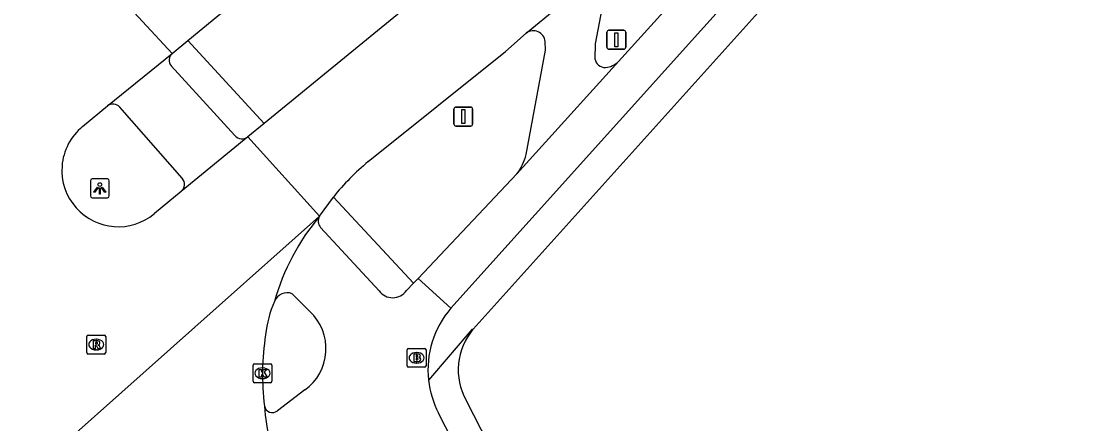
# Model space of a CAD drawing. Extents: x 156141 to 158132, y 385651 to 388399.
# Drawn here: x 157195.4 to 157252.3, y 386418.8 to 386440.1 of the extents above; entities that cross this region are included whole.
import ezdxf

# ---------------------------------------------------------------- set-up
doc = ezdxf.new("R2010")
doc.units = 0
for name, color, linetype in [('IMGEO_Brandkraan', 7, 'Continuous'), ('IMGEO_Fietspad_gesloten', 7, 'Continuous'), ('IMGEO_Fietspad_open', 7, 'Continuous'), ('IMGEO_Kolk', 7, 'Continuous'), ('IMGEO_Lichtpunt', 7, 'Continuous'), ('IMGEO_Rijbaan_lokaal_gesloten', 7, 'Continuous'), ('IMGEO_Rioolput', 7, 'Continuous'), ('IMGEO_Verkeersbordpaal', 7, 'Continuous'), ('IMGEO_Voetpad_open', 7, 'Continuous')]:
    doc.layers.add(name, color=color, linetype=linetype)

msp = doc.modelspace()

# ---------------------------------------------------------------- linework, layer by layer
at = {"layer": 'IMGEO_Brandkraan'}
for p, q in [((157215.87, 386422.751), (157216.722, 386422.751)), ((157215.795, 386421.825), (157215.795, 386422.677)), ((157216.283, 386422.531), (157216.308, 386422.531)), ((157216.796, 386422.677), (157216.796, 386421.825)), ((157216.722, 386421.751), (157215.87, 386421.751)), ((157216.306, 386421.971), (157216.281, 386421.971))]:
    msp.add_line(p, q, dxfattribs=at)
for points in [[(157215.87, 386422.751), (157216.722, 386422.751)], [(157215.795, 386421.825), (157215.795, 386422.677)], [(157216.143, 386422.451), (157216.143, 386422.051), (157216.356, 386422.051)], [(157216.374, 386422.451), (157216.143, 386422.451)], [(157216.322, 386422.37), (157216.268, 386422.37), (157216.268, 386422.294)], [(157216.268, 386422.294), (157216.321, 386422.294)], [(157216.33, 386422.218), (157216.268, 386422.218), (157216.268, 386422.137)], [(157216.268, 386422.137), (157216.33, 386422.137)], [(157216.796, 386422.677), (157216.796, 386421.825)], [(157216.722, 386421.751), (157215.87, 386421.751)]]:
    msp.add_lwpolyline(points, dxfattribs=at)
for centre, radius, start, end in [((157215.872, 386422.675), 0.0765, 91.552, 178.448), ((157215.872, 386422.675), 0.0765, 91.552, 178.448), ((157216.72, 386422.675), 0.0765, 1.552, 88.448), ((157216.72, 386422.675), 0.0765, 1.552, 88.448), ((157216.323, 386422.332), 0.0379, 267.8285, 90.9355), ((157216.331, 386422.177), 0.0404, 269.8759, 90.5077), ((157216.378, 386422.306), 0.145, 59.4692, 91.5367), ((157216.403, 386422.353), 0.0922, 285.5137, 58.1501), ((157216.408, 386422.161), 0.105, 301.3115, 78.989), ((157215.872, 386421.827), 0.0765, 181.552, 268.448), ((157215.872, 386421.827), 0.0765, 181.552, 268.448), ((157216.362, 386422.302), 0.251, 268.6676, 293.5347), ((157216.72, 386421.827), 0.0765, 271.552, 358.448), ((157216.72, 386421.827), 0.0765, 271.552, 358.448)]:
    msp.add_arc(centre, radius, start, end, dxfattribs=at)
for centre, major_axis, ratio, start_param, end_param in [((157216.282, 386422.251), (-0.387, 0.002), 0.722429, 4.712389, 7.853982), ((157216.307, 386422.251), (-0.39, 0.002), 0.717154, 1.570796, 4.712389)]:
    msp.add_ellipse(centre, major_axis=major_axis, ratio=ratio, start_param=start_param, end_param=end_param, dxfattribs=at)
at = {"layer": 'IMGEO_Fietspad_gesloten'}
for points in [[(157234.331, 386446.076), (157226.974, 386437.945)], [(157235.961, 386444.744), (157218.105, 386424.875)], [(157226.974, 386437.945), (157221.6, 386431.989)], [(157221.6, 386431.989), (157216.385, 386426.46)], [(157218.105, 386424.875), (157216.385, 386426.46)]]:
    msp.add_lwpolyline(points, dxfattribs=at)
at = {"layer": 'IMGEO_Fietspad_open'}
for points in [[(157206.683, 386434.017), (157203.31, 386437.708)], [(157203.886, 386431.756), (157200.587, 386435.526)], [(157214.308, 386425.8), (157211.215, 386429.159)], [(157216.136, 386426.204), (157215.757, 386425.815)], [(157216.385, 386426.46), (157216.136, 386426.204)], [(157209.714, 386425.645), (157210.652, 386424.707)], [(157210.382, 386420.548), (157208.929, 386419.445)], [(157218.58, 386417.119), (157217.456, 386419.328)]]:
    msp.add_lwpolyline(points, dxfattribs=at)
for centre, radius, start, end in [((157203.649, 386438.015), 0.457, 129.3467, 222.1613), ((157200.221, 386435.186), 0.5, 42.8912, 125.4455), ((157207.055, 386434.326), 0.483, 219.6961, 308.4102), ((157203.524, 386431.429), 0.488, 309.8747, 42.1397), ((157211.579, 386429.488), 0.491, 147.9256, 222.148), ((157209.447, 386424.965), 0.731, 68.5419, 158.38), ((157215.027, 386426.326), 0.891, 216.1738, 325.0124), ((157208.803, 386422.739), 2.7, 305.7751, 46.7961), ((157221.881, 386421.622), 4.984, 139.2601, 186.3631), ((157221.898, 386421.625), 5.001, 186.3754, 207.3487), ((157208.663, 386419.781), 0.429, 191.0376, 308.3814)]:
    msp.add_arc(centre, radius, start, end, dxfattribs=at)
at = {"layer": 'IMGEO_Kolk'}
for p, q in [((157207.639, 386421.008), (157207.639, 386421.86)), ((157207.714, 386421.934), (157208.566, 386421.934)), ((157208.127, 386421.714), (157208.152, 386421.714)), ((157208.64, 386421.86), (157208.64, 386421.008)), ((157208.15, 386421.154), (157208.125, 386421.154)), ((157208.566, 386420.934), (157207.714, 386420.934))]:
    msp.add_line(p, q, dxfattribs=at)
for points in [[(157207.639, 386421.008), (157207.639, 386421.86)], [(157207.714, 386421.934), (157208.566, 386421.934)], [(157207.96, 386421.634), (157208.083, 386421.634), (157208.083, 386421.483), (157208.213, 386421.634), (157208.377, 386421.634), (157208.231, 386421.483), (157208.384, 386421.234), (157208.232, 386421.234), (157208.147, 386421.398), (157208.083, 386421.331), (157208.083, 386421.234), (157207.96, 386421.234), (157207.96, 386421.634)], [(157208.64, 386421.86), (157208.64, 386421.008)], [(157208.566, 386420.934), (157207.714, 386420.934)]]:
    msp.add_lwpolyline(points, dxfattribs=at)
for centre, start, end in [((157207.716, 386421.858), 91.552, 178.448), ((157207.716, 386421.858), 91.552, 178.448), ((157208.564, 386421.858), 1.552, 88.448), ((157208.564, 386421.858), 1.552, 88.448), ((157207.716, 386421.01), 181.552, 268.448), ((157207.716, 386421.01), 181.552, 268.448), ((157208.564, 386421.01), 271.552, 358.448), ((157208.564, 386421.01), 271.552, 358.448)]:
    msp.add_arc(centre, 0.0765, start, end, dxfattribs=at)
for centre, major_axis, ratio, start_param, end_param in [((157208.126, 386421.434), (-0.387, 0.002), 0.722429, 4.712389, 7.853982), ((157208.151, 386421.434), (-0.39, 0.002), 0.717154, 1.570796, 4.712389)]:
    msp.add_ellipse(centre, major_axis=major_axis, ratio=ratio, start_param=start_param, end_param=end_param, dxfattribs=at)
at = {"layer": 'IMGEO_Lichtpunt'}
for p, q in [((157199.029, 386431.628), (157199.029, 386430.821)), ((157199.029, 386431.628), (157199.029, 386430.821)), ((157199.931, 386431.723), (157199.123, 386431.723)), ((157199.931, 386431.723), (157199.123, 386431.723)), ((157200.025, 386430.821), (157200.025, 386431.628)), ((157200.025, 386430.821), (157200.025, 386431.628)), ((157199.123, 386430.727), (157199.931, 386430.727)), ((157199.123, 386430.727), (157199.931, 386430.727))]:
    msp.add_line(p, q, dxfattribs=at)
for points in [[(157199.403, 386431.292), (157199.442, 386431.264), (157199.254, 386431.002), (157199.216, 386431.029), (157199.403, 386431.292)], [(157199.505, 386431.244), (157199.552, 386431.244), (157199.552, 386430.922), (157199.505, 386430.922), (157199.505, 386431.244)], [(157199.615, 386431.264), (157199.653, 386431.291), (157199.84, 386431.029), (157199.801, 386431.001), (157199.615, 386431.264)]]:
    msp.add_lwpolyline(points, dxfattribs=at)
msp.add_circle((157199.528, 386431.426), 0.0994, dxfattribs=at)
for centre, start, end in [((157199.123, 386431.628), 90, 180), ((157199.123, 386431.628), 90, 180), ((157199.931, 386431.628), 0, 90), ((157199.931, 386431.628), 0, 90), ((157199.123, 386430.821), 180, 270), ((157199.123, 386430.821), 180, 270), ((157199.931, 386430.821), 270, 0), ((157199.931, 386430.821), 270, 360)]:
    msp.add_arc(centre, 0.0946, start, end, dxfattribs=at)
at = {"layer": 'IMGEO_Rijbaan_lokaal_gesloten'}
for points in [[(157204.194, 386439.055), (157206.577, 386441.019), (157243.651, 386471.523), (157278.267, 386500), (157280.036, 386501.455), (157281.172, 386502.46), (157282.268, 386503.453), (157295.124, 386516.068), (157296.237, 386517.167), (157297.333, 386518.166), (157300.316, 386520.754)], [(157221.285, 386445.357), (157210.644, 386436.639), (157208.222, 386434.667)], [(157203.359, 386438.368), (157198.65, 386443.469)], [(157222.1, 386439.446), (157227.12, 386443.591)], [(157213.731, 386432.639), (157220.996, 386438.469), (157222.1, 386439.446)], [(157203.359, 386438.368), (157204.194, 386439.055)], [(157199.931, 386435.593), (157203.359, 386438.368)], [(157198.617, 386434.493), (157199.931, 386435.593)], [(157208.222, 386434.667), (157207.355, 386433.947)], [(157207.355, 386433.947), (157203.837, 386431.054)], [(157211.163, 386429.749), (157207.355, 386433.947)], [(157203.837, 386431.054), (157202.415, 386429.885)], [(157211.163, 386429.749), (157211.89, 386430.761)], [(157195.384, 386415.709), (157211.163, 386429.749)]]:
    msp.add_lwpolyline(points, dxfattribs=at)
for centre, radius, start, end in [((157200.504, 386432.18), 2.985, 129.2127, 221.9472), ((157221.74, 386422.947), 12.573, 129.5668, 141.5733), ((157200.505, 386432.179), 2.985, 221.9187, 309.7741), ((157220.495, 386421.904), 12.191, 139.9456, 164.1468), ((157214.6, 386422.758), 6.336, 157.0009, 173.5056), ((157221.813, 386421.365), 13.673, 171.1212, 186.9974), ((157221.803, 386420.754), 13.602, 184.4483, 200.6869)]:
    msp.add_arc(centre, radius, start, end, dxfattribs=at)
at = {"layer": 'IMGEO_Rioolput'}
for p, q in [((157198.841, 386422.526), (157198.841, 386423.378)), ((157198.916, 386423.452), (157199.768, 386423.452)), ((157199.842, 386423.378), (157199.842, 386422.526)), ((157199.329, 386423.232), (157199.354, 386423.232)), ((157199.768, 386422.452), (157198.916, 386422.452)), ((157199.352, 386422.672), (157199.327, 386422.672))]:
    msp.add_line(p, q, dxfattribs=at)
for points in [[(157198.841, 386422.526), (157198.841, 386423.378)], [(157198.916, 386423.452), (157199.768, 386423.452)], [(157199.842, 386423.378), (157199.842, 386422.526)], [(157199.43, 386423.15), (157199.178, 386423.152), (157199.178, 386422.752)], [(157199.178, 386422.752), (157199.302, 386422.752), (157199.302, 386422.914), (157199.313, 386422.914)], [(157199.356, 386423.071), (157199.302, 386423.071), (157199.302, 386422.99)], [(157199.302, 386422.99), (157199.354, 386422.99)], [(157199.36, 386422.885), (157199.431, 386422.752), (157199.571, 386422.752), (157199.506, 386422.878)], [(157199.768, 386422.452), (157198.916, 386422.452)]]:
    msp.add_lwpolyline(points, dxfattribs=at)
for centre, radius, start, end in [((157198.918, 386423.376), 0.0765, 91.552, 178.448), ((157198.918, 386423.376), 0.0765, 91.552, 178.448), ((157199.766, 386423.376), 0.0765, 1.552, 88.448), ((157199.766, 386423.376), 0.0765, 1.552, 88.448), ((157199.312, 386422.861), 0.0533, 26.0293, 88.6989), ((157199.338, 386423.179), 0.19, 274.7715, 282.9687), ((157199.362, 386422.975), 0.0964, 77.0061, 93.1865), ((157199.376, 386423.032), 0.0378, 276.6634, 79.6772), ((157199.429, 386423.04), 0.109, 350.3612, 89.416), ((157199.427, 386423.04), 0.112, 277.5842, 350.9817), ((157199.411, 386422.825), 0.108, 29.5134, 73.7905), ((157198.918, 386422.528), 0.0765, 181.552, 268.448), ((157198.918, 386422.528), 0.0765, 181.552, 268.448), ((157199.766, 386422.528), 0.0765, 271.552, 358.448), ((157199.766, 386422.528), 0.0765, 271.552, 358.448)]:
    msp.add_arc(centre, radius, start, end, dxfattribs=at)
for centre, major_axis, ratio, start_param, end_param in [((157199.328, 386422.952), (-0.387, 0.002), 0.722429, 4.712389, 7.853982), ((157199.353, 386422.952), (-0.39, 0.002), 0.717154, 1.570796, 4.712389)]:
    msp.add_ellipse(centre, major_axis=major_axis, ratio=ratio, start_param=start_param, end_param=end_param, dxfattribs=at)
at = {"layer": 'IMGEO_Verkeersbordpaal'}
for p, q in [((157226.371, 386438.693), (157226.371, 386439.493)), ((157226.371, 386439.493), (157226.371, 386438.693)), ((157226.471, 386439.593), (157227.261, 386439.593)), ((157227.261, 386439.593), (157226.471, 386439.593)), ((157227.361, 386439.493), (157227.361, 386438.693)), ((157227.361, 386438.693), (157227.361, 386439.493)), ((157227.261, 386438.593), (157226.471, 386438.593)), ((157226.471, 386438.593), (157227.261, 386438.593)), ((157218.27, 386434.626), (157218.27, 386435.426)), ((157218.27, 386435.426), (157218.27, 386434.626)), ((157218.37, 386435.526), (157219.16, 386435.526)), ((157219.16, 386435.526), (157218.37, 386435.526)), ((157219.26, 386435.426), (157219.26, 386434.626)), ((157219.26, 386434.626), (157219.26, 386435.426)), ((157219.16, 386434.526), (157218.37, 386434.526)), ((157218.37, 386434.526), (157219.16, 386434.526))]:
    msp.add_line(p, q, dxfattribs=at)
for points in [[(157226.791, 386439.468), (157226.941, 386439.468), (157226.941, 386438.718), (157226.791, 386438.718), (157226.791, 386439.468)], [(157218.69, 386435.401), (157218.84, 386435.401), (157218.84, 386434.651), (157218.69, 386434.651), (157218.69, 386435.401)]]:
    msp.add_lwpolyline(points, dxfattribs=at)
for centre, start, end in [((157226.471, 386439.493), 90, 180), ((157226.471, 386439.493), 90, 180), ((157227.261, 386439.493), 0, 90), ((157227.261, 386439.493), 360, 90), ((157226.471, 386438.693), 180, 270), ((157226.471, 386438.693), 180, 270), ((157227.261, 386438.693), 270, 0), ((157227.261, 386438.693), 270, 0), ((157218.37, 386435.426), 90, 180), ((157218.37, 386435.426), 90, 180), ((157219.16, 386435.426), 0, 90), ((157219.16, 386435.426), 360, 90), ((157218.37, 386434.626), 180, 270), ((157218.37, 386434.626), 180, 270), ((157219.16, 386434.626), 270, 0), ((157219.16, 386434.626), 270, 0)]:
    msp.add_arc(centre, 0.1, start, end, dxfattribs=at)
at = {"layer": 'IMGEO_Voetpad_open'}
for points in [[(157219.281, 386423.768), (157237.394, 386443.904)], [(157226.382, 386442.232), (157225.747, 386438.879), (157225.733, 386438.085)], [(157204.194, 386439.055), (157208.222, 386434.667)], [(157222.097, 386433.015), (157223.116, 386438.545), (157223.096, 386439.007)], [(157211.89, 386430.761), (157216.136, 386426.204)], [(157219.281, 386423.768), (157219.224, 386423.742), (157216.928, 386421.07)], [(157221.729, 386414.522), (157218.919, 386420.003)]]:
    msp.add_lwpolyline(points, dxfattribs=at)
for centre, radius, start, end in [((157222.474, 386438.945), 0.625, 5.7037, 126.7241), ((157226.277, 386438.179), 0.552, 189.7659, 271.7778), ((157226.227, 386438.657), 1.032, 273.7335, 316.3925), ((157218.978, 386433.892), 3.24, 324.0207, 344.2877), ((157221.836, 386421.622), 3.337, 139.9806, 209.0353)]:
    msp.add_arc(centre, radius, start, end, dxfattribs=at)

doc.saveas('drawing.dxf')
